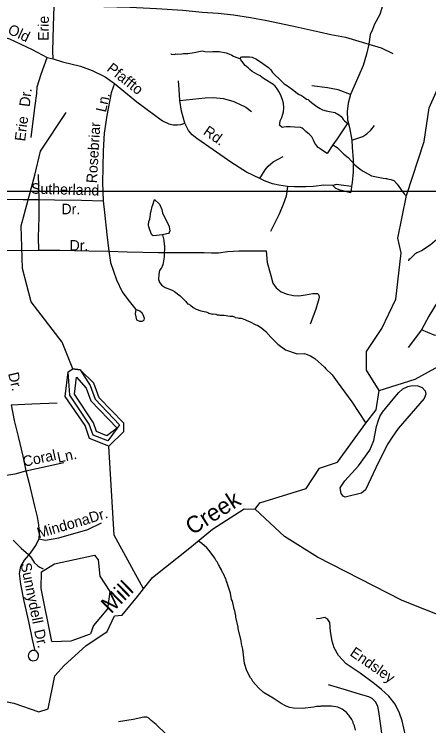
# Model space of a CAD drawing. Extents: x 1547597 to 1699558, y 810033 to 920809.
# Drawn here: x 1606161 to 1609893, y 869935 to 876347 of the extents above; entities that cross this region are included whole.
import ezdxf

# ---------------------------------------------------------------- set-up
doc = ezdxf.new("R2010")
doc.units = 0
for name, color, linetype in [('Exist Hydrographic Bay Label', 7, 'Continuous'), ('Exist Hydrographic Buffer Line', 7, 'Continuous'), ('Exist Hydrographic Creek Single Shore', 7, 'Continuous'), ('Exist Hydrographic Creek Single Shore Label', 7, 'Continuous'), ('Exist Hydrographic Lake Shore', 7, 'Continuous'), ('Exist Hydrographic Misc Water Feature', 7, 'Continuous'), ('Exist Hydrographic Pond Under 1500 Sq Ft', 7, 'Continuous'), ('Exist Road Non-System Type 51', 7, 'Continuous'), ('Exist Road Non-System Type 51 Label', 7, 'Continuous'), ('Map Preparation Inset Cut Line', 7, 'Continuous')]:
    doc.layers.add(name, color=color, linetype=linetype)

msp = doc.modelspace()

# ---------------------------------------------------------------- linework, layer by layer
at = {"layer": 'Exist Hydrographic Bay Label'}
msp.add_lwpolyline([(1606646.6, 873126.2), (1606688.7, 873151.7), (1606755.7, 873143.8)], dxfattribs=at)
at = {"layer": 'Exist Hydrographic Buffer Line'}
for points in [[(1607003.3, 872502.5), (1606870.5, 872555.3), (1606836.5, 872653.6), (1606660.3, 872913.6), (1606646.6, 873126.2)], [(1606755.7, 873143.8), (1606844.1, 873000.8), (1606889, 872877.1), (1607108.5, 872646.9), (1607087, 872617.3), (1607003.3, 872502.5)], [(1606721.2, 873077.8), (1606809.7, 872978.6), (1606851.4, 872863.5), (1607087, 872617.3), (1606993.9, 872549.2), (1606902.3, 872585.7), (1606874.2, 872666.7), (1606701.8, 872923.6), (1606721.2, 873077.8)]]:
    msp.add_lwpolyline(points, dxfattribs=at)
at = {"layer": 'Exist Hydrographic Creek Single Shore'}
for points in [[(1609445.7, 872957.8), (1609331.7, 873140.7), (1609333.7, 873308), (1609469.7, 873515.4), (1609597.7, 873778.7), (1609645.7, 874197.9), (1609613.7, 874329.9), (1609693.6, 874713.2), (1609850.7, 875201.6), (1609895.7, 875502.7), (1610062.2, 875873.5), (1610219.1, 876066.2), (1610432.7, 876335.4), (1610568.7, 876552.6), (1610812.7, 876757.8), (1611238.7, 876768.8), (1611405.7, 876840.8), (1611482.7, 876931.3), (1611482.7, 876957.5)], [(1606688.7, 873151.7), (1606591.7, 873393.2), (1606313.6, 873756.8), (1606233.7, 874057.1), (1606221.7, 874441.3), (1606344.7, 874898.5), (1606397.7, 875114.1), (1606627.7, 875460.6)], [(1609445.7, 872957.8), (1609771.7, 873059.5), (1610158.7, 873271.6), (1610325.7, 873294.5), (1610474.8, 873258.6), (1610750.8, 873282.6), (1611035.7, 873394.9)], [(1608330.7, 871887.3), (1608373.7, 871945.4), (1608789, 872073.1), (1608908.5, 872257), (1609070.7, 872312.2), (1609326.2, 872662.4), (1609418.7, 872781), (1609445.7, 872957.8)], [(1607324.3, 871168.2), (1607060.6, 871653.7), (1607012.7, 872455.7)], [(1607324.3, 871168.2), (1607405, 871271.1), (1607742.6, 871538.1), (1607944.7, 871708), (1608230.7, 871889.3), (1608330.7, 871887.3)], [(1611659.8, 870175), (1611326.7, 870181.8), (1611160.8, 870250.8), (1610267.8, 870820.4), (1609653.7, 871062.7), (1608892.7, 871455.7), (1608594.7, 871642.3), (1608330.7, 871887.3)], [(1606996.1, 870785.7), (1607064.6, 870924.9), (1607133.2, 870933), (1607271.8, 871099.5), (1607324.3, 871168.2)], [(1606526.7, 870384.3), (1606608.8, 870478.8), (1606806.5, 870656.5), (1606996.1, 870785.7)], [(1604772.6, 869373), (1604858.4, 869409.8), (1605241.6, 869498.8), (1605544.1, 869530.6), (1605598.7, 869556.2), (1605619.6, 869874.2), (1605773, 870044.1), (1605865.7, 870145), (1606007.7, 870168.4), (1606156.7, 870139), (1606380.7, 870062.2), (1606464.7, 870086.8), (1606526.7, 870384.3)]]:
    msp.add_lwpolyline(points, dxfattribs=at)
at = {"layer": 'Exist Hydrographic Lake Shore'}
for points in [[(1606798.7, 872640.6), (1606618.6, 872903.5), (1606646.6, 873126.2), (1606688.7, 873151.7)], [(1607012.7, 872455.7), (1607147.7, 872587.6), (1607148.7, 872663), (1606926.6, 872890.7), (1606878.7, 873023), (1606755.7, 873143.8), (1606688.7, 873151.7)], [(1607012.7, 872455.7), (1606838.7, 872524.9), (1606798.7, 872640.6)]]:
    msp.add_lwpolyline(points, dxfattribs=at)
at = {"layer": 'Exist Hydrographic Misc Water Feature'}
for points in [[(1607570.5, 875992.4), (1607573.2, 875988.8), (1607605.1, 875984.2), (1607615.1, 875990.1), (1607629, 875987.8), (1607669, 875989.2), (1607685.1, 875992.9), (1607725.1, 875992.2), (1607781.2, 876001.3), (1607853.5, 876018.1), (1607877.4, 876011.6), (1607925.2, 876008.8), (1607949.3, 876012.4), (1608005.3, 876011.5), (1608069, 875998.4), (1608092.9, 875990), (1608118.8, 875977.8), (1608135.8, 875969.4), (1608156.3, 875961), (1608199.6, 875945.8)], [(1608199.6, 875945.8), (1608199.1, 875951.1), (1608201.4, 875961), (1608209, 875963.8), (1608277.8, 875963.7), (1608303.6, 875960.5), (1608341.1, 875941.8), (1608400.3, 875902.4), (1608451.3, 875866.3), (1608470.8, 875846.3), (1608486.4, 875821.9), (1608513.9, 875795.9), (1608544.7, 875767.6), (1608575.3, 875736.1), (1608592.5, 875720), (1608622.5, 875701.6), (1608677.2, 875661.5), (1608710.2, 875633.9), (1608726.7, 875623.9), (1608748.5, 875615.3), (1608764.9, 875602.9), (1608779.9, 875590.3), (1608793, 875582.8), (1608807, 875577.6), (1608817.6, 875570), (1608837.1, 875552.5), (1608860.8, 875534.1), (1608886.2, 875516.4), (1608914.8, 875498), (1608937.7, 875487), (1608968.1, 875477.5), (1609000.9, 875469.7), (1609033, 875464.3), (1609048.7, 875462.5), (1609054.5, 875459.9), (1609063.4, 875452.4), (1609074, 875446.5), (1609088.8, 875437.3), (1609103.5, 875424.7), (1609113.2, 875413.9), (1609121.3, 875399.7), (1609135.2, 875386.4), (1609153.9, 875370.4), (1609158, 875365.5), (1609157.9, 875358.8), (1609135.3, 875324.5), (1609068.1, 875225.7), (1609030.3, 875169.9)], [(1609030.3, 875169.9), (1608977.6, 875092.4), (1608946.5, 875114.2), (1608923.5, 875128.5), (1608898.2, 875146.9), (1608886, 875162), (1608869, 875184.4), (1608854.5, 875212.6), (1608839.3, 875242.5), (1608820.5, 875265), (1608787.1, 875291), (1608762.6, 875313.5), (1608752, 875321.1), (1608737.2, 875326.2), (1608685.4, 875330.1), (1608645, 875332.4), (1608610.3, 875332.8), (1608587.3, 875329.7), (1608573.2, 875325.8), (1608550.3, 875346.7), (1608551.4, 875359.9), (1608556.6, 875386.2), (1608569.3, 875417.4), (1608577.9, 875446.1), (1608585.7, 875468.3), (1608587.7, 875504.6), (1608584.4, 875547), (1608577.1, 875575.8), (1608563.2, 875610), (1608549.9, 875641.2), (1608529.2, 875674.7), (1608509.8, 875698.4), (1608490.4, 875716.9), (1608460.3, 875735.3), (1608434.1, 875750.1), (1608406.3, 875769.2), (1608375.5, 875790.9), (1608344.8, 875807.9), (1608302.7, 875831.9), (1608283.3, 875850.2), (1608266.9, 875863.3), (1608239.2, 875886.3), (1608209.3, 875923), (1608200.4, 875937.5), (1608199.6, 875945.8)], [(1609030.3, 875169.9), (1609068.9, 875147.6), (1609129.9, 875086.6), (1609167.4, 875056), (1609228.3, 874989), (1609275.6, 874950.2), (1609303.3, 874931.7), (1609378.7, 874892.4), (1609482.2, 874868.8), (1609506.2, 874866.3), (1609514.2, 874868.2), (1609522.2, 874864), (1609552, 874859.5), (1609579.9, 874849.1), (1609586.2, 874842.2)], [(1609586.2, 874842.2), (1609609.3, 874816.6), (1609639.4, 874773.2), (1609671.9, 874727.6), (1609679.8, 874719.4), (1609693.6, 874713.2)], [(1610228.3, 874700.2), (1610226, 874688.2), (1610190.8, 874612.8), (1610145.4, 874535), (1610123.9, 874496), (1610111.8, 874484.2), (1610111.6, 874476.2), (1610097.4, 874454.5), (1610081.1, 874440.7), (1610070.8, 874424.8), (1610036.3, 874385.5), (1609989.6, 874342.3), (1609971.3, 874320.6), (1609947, 874302.9), (1609906.4, 874265.6), (1609827.6, 874215), (1609787.3, 874197.6), (1609769.2, 874185.9), (1609722.5, 874140.7), (1609714.4, 874138.9), (1609710.5, 874126.3)], [(1607411, 874351.1), (1607397.1, 874361.9), (1607372.3, 874430.4), (1607370.6, 874446.4), (1607373, 874478.3), (1607381.4, 874502.1), (1607390.5, 874566), (1607394.6, 874573.9), (1607401.2, 874613.8), (1607408.2, 874630), (1607422.2, 874677.4), (1607469.5, 874634.7), (1607488.8, 874588.4), (1607496.3, 874556.3), (1607554.3, 874435.3), (1607559.8, 874411.2), (1607561.6, 874395.1), (1607556.9, 874379.7), (1607548.6, 874371.1)], [(1607548.6, 874371.1), (1607508.7, 874362.2), (1607494.4, 874360.2)], [(1607494.4, 874360.2), (1607443.1, 874353.2), (1607411, 874351.1)], [(1607494.4, 874360.2), (1607506.3, 874312), (1607509.7, 874272.1), (1607513.6, 874264), (1607511.9, 874160), (1607498.7, 874088.2), (1607492.6, 874080.3), (1607490.4, 874066.4), (1607482.3, 874060.5), (1607469.9, 874036.8), (1607461.4, 874004.9), (1607458.6, 873956.9), (1607466.4, 873940.8), (1607466.3, 873934.7), (1607489.8, 873902.3), (1607501.7, 873898.1), (1607519.5, 873885.8), (1607583.1, 873860.8), (1607604.8, 873848.4), (1607656.2, 873809.6), (1607705.3, 873758.8), (1607721, 873738.5), (1607727.1, 873738.4), (1607746.8, 873726.1), (1607772.5, 873705.6), (1607800.2, 873689.2), (1607839.9, 873674.5), (1607885.8, 873665.7), (1607903.7, 873659.5), (1607911.6, 873653.3), (1607943.4, 873644.8), (1607951.5, 873646.6), (1607975.4, 873644.2), (1607987.3, 873638), (1608003.4, 873639.8), (1608011.3, 873635.7), (1608051.2, 873635), (1608103, 873626), (1608125.1, 873625.7), (1608145, 873621.4), (1608150.9, 873615.3), (1608174.8, 873612.9), (1608182.7, 873608.7), (1608204.7, 873608.4), (1608238.6, 873597.8), (1608254.3, 873587.5), (1608278.2, 873579.2), (1608337.7, 873548.1), (1608351.6, 873543.9), (1608389.2, 873519.3), (1608426.7, 873488.7), (1608471.8, 873435.9), (1608534.8, 873372.8), (1608601.9, 873323.7), (1608709.4, 873287.9), (1608773.3, 873288.8), (1608789.2, 873284.5), (1608829, 873267.9), (1608868.6, 873245.3), (1608955.2, 873165.8), (1608967.8, 873153.2)], [(1608967.8, 873153.2), (1609022.2, 873098.6), (1609068.4, 873034.7), (1609201.1, 872853.7), (1609326.2, 872662.4)], [(1609572.9, 872878), (1609623.2, 872938.4), (1609660.6, 872972.5), (1609705.1, 872991.3), (1609745.3, 873000.4), (1609795.3, 872999.1), (1609834.9, 872982.2), (1609862.2, 872953.5), (1609867.4, 872923.5), (1609852.5, 872883.8), (1609617.8, 872613.4), (1609563.9, 872536.7), (1609526.4, 872475.6), (1609440.4, 872311.7), (1609324.2, 872062.6), (1609287.5, 872031.4), (1609140.6, 871995), (1609122.9, 872005.3), (1609103.4, 872029.8), (1609096.6, 872078), (1609136.2, 872141.1), (1609261.5, 872278.1), (1609363, 872417.6), (1609399.1, 872504.8), (1609424.2, 872632.2), (1609437.4, 872679.9), (1609454.2, 872721.5), (1609477.1, 872761.2), (1609572.9, 872878)], [(1606151.7, 871609.1), (1606222.6, 871535.9), (1606289.6, 871478.8), (1606317, 871444.4), (1606340.4, 871408), (1606371.9, 871375.5), (1606391.7, 871363.1), (1606421.2, 871348.8)], [(1609234.8, 869895.4), (1609223.4, 869935.6), (1609211.8, 869959.8), (1609211.9, 869967.8), (1609200.4, 869991.9), (1609175, 870030.4), (1609153.4, 870054.8), (1609137.6, 870067), (1609113.8, 870083.4), (1609074.1, 870102), (1609018.4, 870111), (1608922.4, 870112.6), (1608914.4, 870108.8), (1608882.4, 870109.3), (1608858.3, 870101.7), (1608754.2, 870091.5), (1608674.3, 870094.8), (1608642.4, 870101.3), (1608610.5, 870111.9), (1608563, 870136.7), (1608491.8, 870183.8), (1608420.4, 870225), (1608400.8, 870239.4), (1608361.4, 870278.1), (1608310.3, 870335), (1608296.7, 870359.2), (1608288.8, 870367.3), (1608253.8, 870431.8), (1608232.9, 870496.2), (1608219, 870624.4), (1608207.7, 870672.6), (1608204.2, 870704.7), (1608178, 870809.1), (1608178.2, 870825.1), (1608155.6, 870913.5), (1608155.9, 870929.4), (1608152, 870937.5), (1608148.5, 870969.6), (1608140.8, 870985.7), (1608126, 871058), (1608118.2, 871074.1), (1608107.1, 871130.3), (1608080.5, 871210.7), (1608078.7, 871226.7), (1608072.8, 871234.8), (1608069.1, 871250.9), (1608042, 871309.4), (1608036.1, 871315.4), (1608028.5, 871339.6), (1608009, 871371.9), (1608007.2, 871379.9), (1607999.3, 871388), (1607987.7, 871412.2), (1607979.8, 871420.4), (1607966.3, 871444.6), (1607915.4, 871515.4), (1607893.8, 871539.8), (1607850.4, 871576.5), (1607819.3, 871597.9)]]:
    msp.add_lwpolyline(points, dxfattribs=at)
at = {"layer": 'Exist Hydrographic Pond Under 1500 Sq Ft'}
for points in [[(1606497.7, 870693.5), (1606403.7, 871171.4), (1606405.7, 871322.4), (1606523.7, 871395.4), (1606883.7, 871473.5)], [(1606883.7, 871473.5), (1606915.7, 871430.1), (1606930.6, 871282.2), (1607020.7, 871145.7), (1607001.7, 870988.6), (1606874.7, 870840.1), (1606848.7, 870765.2)], [(1606497.7, 870693.5), (1606672.7, 870699.7), (1606848.7, 870765.2)]]:
    msp.add_lwpolyline(points, dxfattribs=at)
at = {"layer": 'Exist Road Non-System Type 51'}
for p, q in [((1606457.7, 875958.9), (1606511.7, 875944.6)), ((1606385.3, 874678), (1606379.2, 874902)), ((1609826.6, 873504.5), (1609709.3, 873345.3))]:
    msp.add_line(p, q, dxfattribs=at)
for points in [[(1609400.4, 877120.3), (1609416.2, 877061.4), (1609449.6, 876961.1), (1609482.9, 876878.6), (1609490.8, 876836.3), (1609494.7, 876765.5), (1609504.6, 876586.7), (1609494.7, 876511), (1609479, 876438.3), (1609469.2, 876393), (1609451.5, 876343.9), (1609406.3, 876259.4), (1609386.7, 876210.2), (1609367.1, 876165), (1609353.3, 876077.6)], [(1606511.7, 875944.6), (1606508.3, 876014.5), (1606514.1, 876240.3), (1606519.6, 876424.3)], [(1606519.6, 876424.3), (1606721.4, 876420.6), (1606967.1, 876418.6), (1607203, 876412.6), (1607440.9, 876400.6), (1607678.5, 876384.7), (1607854.2, 876365.2), (1607998.1, 876356), (1608133.8, 876340.9), (1608289.5, 876317.7), (1608419.3, 876294.7), (1608662.7, 876242.7), (1608908, 876188.7), (1609011.8, 876165.8), (1609143.5, 876140.7), (1609353.3, 876077.6)], [(1605995.2, 876161), (1606119.3, 876125.6), (1606322.5, 876030.1), (1606457.7, 875958.9)], [(1609353.3, 876077.6), (1609333.7, 875987.1), (1609302.2, 875886.9), (1609264.9, 875794.5), (1609188.3, 875625.4)], [(1609353.3, 876077.6), (1609465.3, 876043.2), (1609571.3, 875994)], [(1606312, 875236.4), (1606322.5, 875312.2), (1606350.2, 875524), (1606363.2, 875631.8), (1606367.6, 875691.7), (1606402.6, 875807.5), (1606457.7, 875958.9)], [(1606511.7, 875944.6), (1606595.4, 875919.9), (1606756.9, 875878.6), (1606862.5, 875839.6), (1606978, 875782.6), (1607063.5, 875722)], [(1607063.5, 875722), (1607032.7, 875638.2), (1606993.2, 875434.7), (1606970, 875276.9), (1606960.5, 875117.2), (1606957.4, 874973.1), (1606954.2, 874827.3), (1606962.8, 874667.3)], [(1607063.5, 875722), (1607263.4, 875557.6), (1607497.2, 875386.6), (1607552.2, 875361.1), (1607591.4, 875351.2), (1607630.7, 875351.2), (1607662.1, 875355.2), (1607697.5, 875366)], [(1607652.3, 875569.4), (1607644.5, 875668.7), (1607640.5, 875747.3)], [(1609188.3, 875625.4), (1609078.3, 875664.8), (1608980.1, 875684.4), (1608840.7, 875702.1)], [(1607652.3, 875569.4), (1607880.2, 875594), (1607952.8, 875597.9), (1608045.2, 875588.1), (1608139.4, 875562.5), (1608245.5, 875509.5), (1608296.6, 875472.1)], [(1609188.3, 875625.4), (1609166.7, 875545.8), (1609158.9, 875471.1), (1609162.8, 875396.4), (1609178.5, 875327.7), (1609200.1, 875213.6)], [(1607697.5, 875366), (1607666.1, 875475.1), (1607652.3, 875569.4)], [(1608373.2, 874865.7), (1608253.4, 874922.7), (1608110, 875013.1), (1607952.8, 875126.2), (1607805.5, 875226.4), (1607764.3, 875259.8), (1607730.9, 875299.1), (1607697.5, 875366)], [(1609200.1, 875213.6), (1609263, 875233.3), (1609298.3, 875245.1), (1609335.6, 875270.6), (1609371, 875302.1), (1609406.3, 875345.3)], [(1609200.1, 875213.6), (1609204, 875149.8), (1609211.9, 875035.7), (1609211.9, 874925.7), (1609204, 874831.3), (1609198.1, 874794)], [(1608373.2, 874865.7), (1608420.3, 874944.3), (1608447.8, 874979.7), (1608491, 875017.1), (1608583.3, 875066.2)], [(1608620.7, 874795), (1608544.1, 874806.7), (1608485.1, 874818.5), (1608414.4, 874846.1), (1608373.2, 874865.7)], [(1608620.7, 874795), (1608608.9, 874708.5), (1608583.3, 874631.8), (1608542.1, 874539.4), (1608467.5, 874388.1)], [(1609029.2, 874803.8), (1608948.7, 874805.8), (1608856.4, 874795.9), (1608787.6, 874792), (1608685.5, 874791), (1608620.7, 874795)], [(1609198.1, 874794), (1609103.9, 874807.7), (1609062.6, 874811.7), (1609029.2, 874803.8)], [(1609188.3, 874738.9), (1609096, 874762.5), (1609056.7, 874778.2), (1609029.2, 874803.8)], [(1609198.1, 874794), (1609196.2, 874764.5), (1609188.3, 874738.9)], [(1605947.7, 874683.7), (1606045.5, 874680.9), (1606241.4, 874679.3), (1606385.3, 874678)], [(1606381.6, 874220.2), (1606378.6, 874338.1), (1606386, 874518.1), (1606385.3, 874678)], [(1606385.3, 874678), (1606523.3, 874675), (1606765, 874672.9), (1606962.8, 874667.3)], [(1606962.8, 874667.3), (1606974, 874559.2), (1606994.4, 874363), (1607011.2, 874211)], [(1605896, 874222.2), (1606041.8, 874221.1), (1606241.6, 874217.4), (1606381.6, 874220.2)], [(1606381.6, 874220.2), (1606571.5, 874220.7), (1606831.3, 874214.5), (1607011.2, 874211)], [(1607011.2, 874211), (1607177, 874207.6), (1607460.8, 874199.3), (1607714.6, 874201.3), (1607870.4, 874200), (1607937.6, 874198.4), (1608000.4, 874196.9)], [(1607011.2, 874211), (1607028.3, 874109), (1607081, 873952.6), (1607134, 873846.1), (1607183.4, 873775.8), (1607254.6, 873685.1)], [(1608000.4, 874196.9), (1608082.4, 874210.3), (1608184.3, 874215.4), (1608326.2, 874216.1), (1608430.3, 874215.2)], [(1608430.3, 874215.2), (1608439.4, 874111.4), (1608470.4, 873993.1), (1608489.8, 873924.8), (1608519.4, 873882.6), (1608563, 873846.3), (1608618.9, 873825.9), (1608674.8, 873811.4), (1608722.6, 873811), (1608782.8, 873818.6), (1608850.9, 873830), (1608875.5, 873831.3), (1608890.7, 873829.6), (1608900.9, 873821), (1608904.5, 873811.5), (1608905.7, 873797.5), (1608902.4, 873783.6), (1608875.6, 873689.8), (1608826.5, 873554.4)], [(1610047.9, 873884.7), (1609976.9, 873763.5), (1609895.5, 873625.6), (1609826.6, 873504.5)], [(1607254.6, 873685.1), (1607250.3, 873647.2), (1607262, 873593.1)], [(1607262, 873593.1), (1607287.7, 873581), (1607311.8, 873582.7), (1607323.7, 873588.7), (1607329.8, 873592.6), (1607333.8, 873604.7), (1607324.2, 873632.7), (1607311.4, 873652.2), (1607290.6, 873671), (1607254.6, 873685.1)], [(1610617.2, 873542.1), (1610512.8, 873525.4), (1610294.4, 873489.5), (1610131.4, 873458.5), (1609995.7, 873446), (1609943.5, 873454.3), (1609826.6, 873504.5)], [(1606134.4, 872828.8), (1606318.2, 872835.2), (1606548.2, 872845.4)], [(1606134.4, 872828.8), (1606161.1, 872686.6), (1606196, 872542.4), (1606238.5, 872366.2), (1606265.4, 872232)], [(1606265.4, 872232), (1606457.5, 872274.3), (1606607.7, 872307.1)], [(1605917.3, 872200.8), (1605993.3, 872196.3), (1606071.2, 872189.5), (1606169.2, 872206.7), (1606265.4, 872232)], [(1606265.4, 872232), (1606292.5, 872129.8), (1606342.8, 871915.4), (1606366, 871817.3), (1606379.4, 871747.2), (1606384.6, 871671.2), (1606382.2, 871619.2)], [(1606382.2, 871619.2), (1606443.3, 871608.3), (1606562.8, 871630), (1606824.2, 871702.9), (1606945.2, 871764.2)], [(1606382.2, 871619.2), (1606357.9, 871567.5), (1606305.4, 871491.9), (1606248.8, 871426.4), (1606216.3, 871370.6), (1606205.8, 871306.8), (1606217, 871212.7), (1606245.7, 871058.5), (1606288.3, 870876.3), (1606323, 870714.1), (1606346.1, 870612)], [(1609726.7, 869500.3), (1609717.7, 869620.3), (1609683.7, 869846.6), (1609652.8, 869980.9), (1609629.3, 870049), (1609589.9, 870129.2), (1609534.6, 870201.6), (1609467.2, 870262.2), (1609403.6, 870312.7), (1609274.4, 870407.8), (1609149.3, 870494.8), (1609081.9, 870567.2), (1609042.6, 870637.7), (1609023, 870697.7), (1609009.7, 870785.8), (1609002.4, 870865.8), (1608984.7, 870892), (1608958.8, 870910.1), (1608914.6, 870901.3), (1608883, 870900.2)], [(1606346.1, 870612), (1606334.4, 870614), (1606323.3, 870613), (1606314.7, 870610), (1606303.1, 870603), (1606293.9, 870592.2), (1606288.2, 870579.5), (1606287.3, 870563.9), (1606290.2, 870550.5), (1606299.5, 870535.7), (1606311, 870526.8), (1606326.7, 870521.5), (1606341.9, 870522), (1606357.6, 870527.9), (1606369.2, 870538.2), (1606376.1, 870549.1), (1606379.8, 870564), (1606378.1, 870581.3), (1606370.6, 870595.7), (1606359.6, 870606.1), (1606346.1, 870612)], [(1609726.7, 869500.3), (1609683.2, 869567), (1609626.8, 869623.4), (1609539.2, 869698.5), (1609505.5, 869743.3), (1609491.6, 869766.4), (1609477.5, 869824.3), (1609462.4, 869934.3), (1609443.5, 870062.6), (1609435.9, 870108.5), (1609416.2, 870146.8), (1609382.5, 870180.9), (1609353.2, 870194.7), (1609278.8, 870217.8), (1609153.3, 870254.8), (1608989.8, 870304.1)], [(1608010.6, 869365.4), (1607979.6, 869466.9), (1607906.2, 869527.5), (1607850.7, 869581.8), (1607697.8, 869711), (1607529.1, 869858.5), (1607439.8, 869945.2), (1607394.2, 869983.5), (1607370.4, 870005.6), (1607353.3, 870012), (1607328.5, 870012.1), (1607230.5, 869992.8), (1607098.3, 869969.9)]]:
    msp.add_lwpolyline(points, dxfattribs=at)
at = {"layer": 'Map Preparation Inset Cut Line'}
for points in [[(1633724, 874749.3), (1571208, 874749.3), (1571208, 917817.4), (1633724, 917817.4)], [(1633724, 874749.3), (1571208, 874749.3), (1571208, 831307.2), (1633724, 831307.2)]]:
    msp.add_lwpolyline(points, close=True, dxfattribs=at)

# ---------------------------------------------------------------- texts
at = {"layer": 'Exist Hydrographic Creek Single Shore Label'}
for s, rotation, p in [('Creek', 32.37139, (1607763.2, 871649.4)), ('Mill', 44.40071, (1607031.9, 870938.1))]:
    msp.add_text(s, height=150, rotation=rotation, dxfattribs=at).set_placement(p)
at = {"layer": 'Exist Road Non-System Type 51 Label'}
for s, rotation, p in [('Erie', 89.09509, (1606469.2, 876106.6)), ('Old', 334.80538, (1606094.2, 876177)), ('Pfaffto', 321.68913, (1606986.4, 875843.1)), ('Dr.', 83.12601, (1606298.9, 875509.1)), ('Ln.', 77.39611, (1606985.6, 875458.5)), ('Erie', 82.54419, (1606258, 875198.7)), ('Rosebriar', 86.61408, (1606904.3, 874822.6)), ('Rd.', 324.90606, (1607855.4, 875272.1)), ('Sutherland', 358.36666, (1606310.9, 874730.8)), ('Dr.', 359.5007, (1606585, 874545.3)), ('Dr.', 0.1643, (1606659.3, 874216.9)), ('Dr.', 283.20107, (1606104.7, 873109.6)), ('Coral', 12.31243, (1606248.6, 872268.1)), ('Ln.', 12.31243, (1606558.3, 872304.6)), ('Dr.', 16.79331, (1606850, 871762)), ('Mindona', 16.16464, (1606381.6, 871624.4)), ('Sunnydell', 281.5191, (1606217, 871394)), ('Dr.', 283.20107, (1606337.9, 870792.8)), ('Endsley', 325.18727, (1609175.8, 870574.5))]:
    msp.add_text(s, height=95, rotation=rotation, dxfattribs=at).set_placement(p)

doc.saveas('drawing.dxf')
